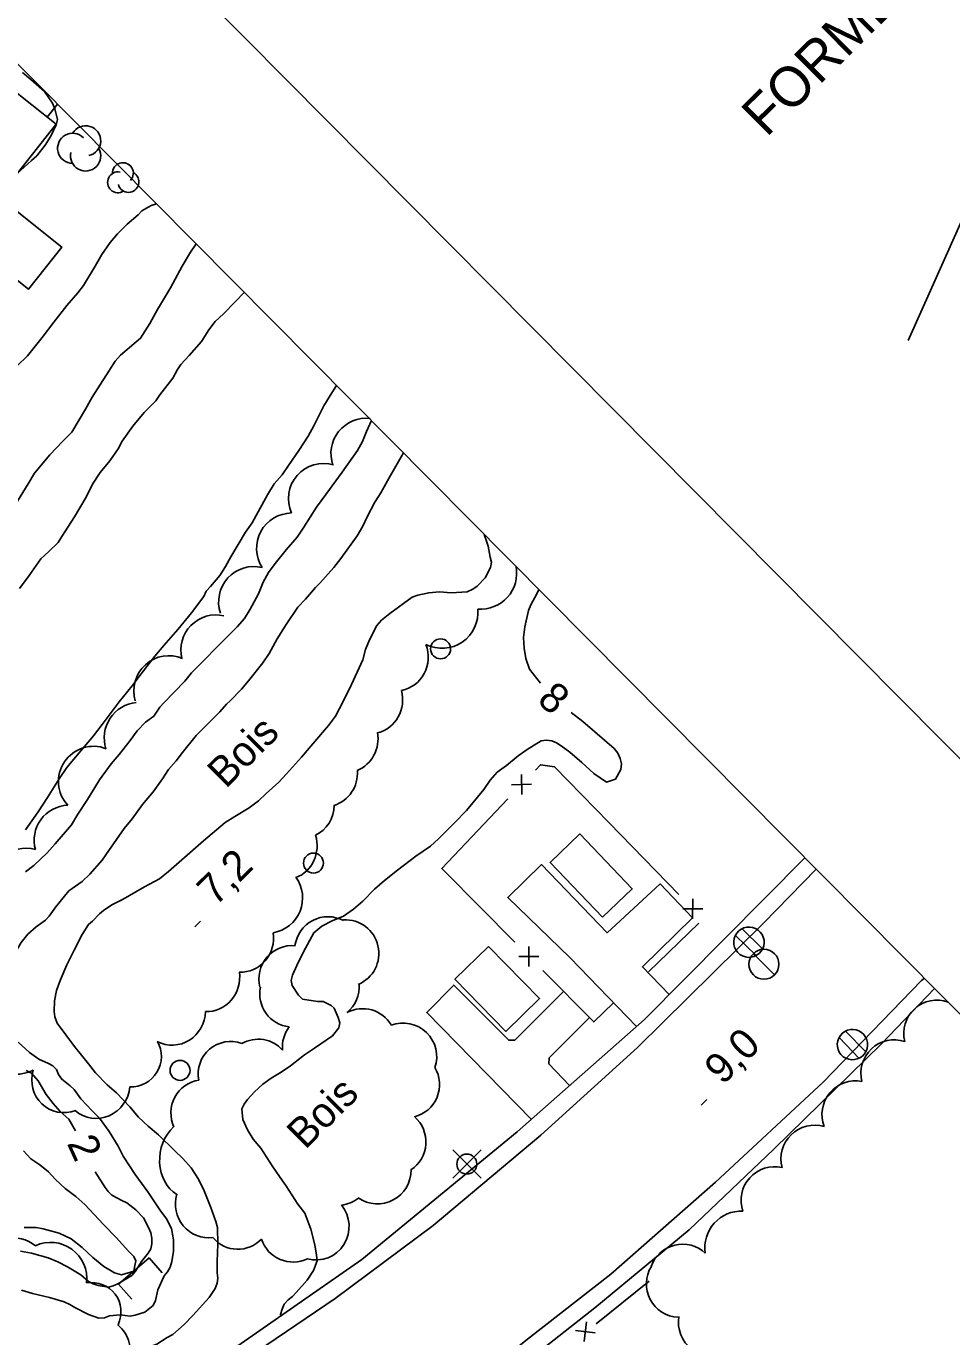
# Model space of a CAD drawing. Extents: x 381879 to 384696, y 5564785 to 5567594.
# Drawn here: x 384077.4 to 384170, y 5566418.4 to 5566549.6 of the extents above; entities that cross this region are included whole.
import ezdxf

# ---------------------------------------------------------------- set-up
doc = ezdxf.new("R2010")
doc.units = 0
for name, color, linetype in [('Niveau 19', 7, 'Continuous'), ('Niveau 2', 7, 'Continuous'), ('Niveau 21', 7, 'Continuous'), ('Niveau 22', 7, 'Continuous'), ('Niveau 26', 7, 'Continuous'), ('Niveau 3', 7, 'Continuous'), ('Niveau 31', 7, 'Continuous'), ('Niveau 36', 7, 'Continuous'), ('Niveau 37', 7, 'Continuous'), ('Niveau 4', 7, 'Continuous'), ('Niveau 44', 7, 'Continuous'), ('Niveau 60', 7, 'Continuous'), ('Niveau 63', 7, 'Continuous')]:
    doc.layers.add(name, color=color, linetype=linetype)

msp = doc.modelspace()

# ---------------------------------------------------------------- linework, layer by layer
at = {"layer": 'Niveau 19'}
for points in [[(384138.48, 5566449.48), (384131.83, 5566456.33), (384125.57, 5566462.38), (384128.94, 5566465.67), (384135.53, 5566458.85), (384140.84, 5566463.74), (384144.09, 5566460.35), (384139.06, 5566455.44), (384141.74, 5566452.67)], [(384127.95, 5566440.17), (384117.46, 5566450.88), (384120.17, 5566453.62), (384125.68, 5566448.09), (384126.28, 5566448.09), (384131.16, 5566452.98)], [(384133.76, 5566450.37), (384129.73, 5566446.33), (384129.68, 5566445.73), (384131.77, 5566443.55)]]:
    msp.add_lwpolyline(points, dxfattribs=at)
at = {"layer": 'Niveau 2'}
for points in [[(384076.97, 5566544.97), (384077.82, 5566544.26), (384079.2, 5566543.05), (384080, 5566541.9), (384080.21, 5566541.33), (384080.49, 5566540.27), (384080.34, 5566539.72), (384079.83, 5566538.58), (384079.26, 5566537.69), (384078.41, 5566536.62), (384077.87, 5566536.16), (384076.41, 5566534.81)], [(384090.39, 5566531.83), (384089.86, 5566531.65), (384088.93, 5566531.1), (384088.58, 5566530.72), (384087.47, 5566529.78), (384086.49, 5566528.81), (384085.77, 5566527.93), (384084.93, 5566526.73), (384084.26, 5566525.57), (384083.08, 5566523.63), (384082.53, 5566522.92), (384081.44, 5566521.63), (384080.11, 5566519.97), (384078.95, 5566518.42), (384077.48, 5566516.59), (384076.46, 5566515.6)], [(384094.38, 5566527.8), (384093.8, 5566526.97), (384092.97, 5566525.56), (384091.8, 5566523.41), (384090.5, 5566521.24), (384089.72, 5566519.83), (384088.79, 5566518.36), (384088.36, 5566518.01), (384086.81, 5566516.66), (384086.28, 5566516.06), (384085.64, 5566515.06), (384083.97, 5566512.47), (384083.29, 5566511.25), (384081.92, 5566508.96), (384081.02, 5566508.06), (384079.73, 5566506.68), (384078.19, 5566504.84), (384077.55, 5566503.8), (384076.23, 5566501.63)], [(384090.14, 5566480.52), (384090.72, 5566481.45), (384091.14, 5566481.87), (384093.25, 5566484.04), (384093.91, 5566484.87), (384094.75, 5566485.71), (384096.83, 5566487.84), (384098.49, 5566489.47), (384099.22, 5566490.32), (384099.78, 5566491.25), (384100.6, 5566492.79), (384101.1, 5566493.94), (384101.62, 5566494.9), (384102.28, 5566495.81), (384103.38, 5566497.17), (384104.5, 5566498.45), (384105.17, 5566499.46), (384106.43, 5566501.44), (384107.37, 5566502.71), (384109, 5566504.97), (384110.53, 5566507.13), (384111.03, 5566508.01), (384111.44, 5566509.03), (384111.92, 5566510.12)], [(384081.62, 5566463.05), (384082.95, 5566464), (384083.73, 5566464.73), (384084.96, 5566466.11), (384085.62, 5566467.1), (384087.18, 5566469.29), (384087.96, 5566470.26), (384089.01, 5566471.69), (384090.08, 5566472.97), (384091.02, 5566474.25), (384091.62, 5566475.21), (384092.37, 5566476.07), (384092.99, 5566476.91), (384094.39, 5566478.59), (384095.17, 5566479.4), (384096.75, 5566480.98), (384097.41, 5566481.73), (384097.78, 5566482.07), (384098.92, 5566483.23), (384099.61, 5566484.06), (384101.05, 5566485.87), (384101.68, 5566486.81), (384102.49, 5566488.28), (384103.38, 5566489.7), (384104.56, 5566491.44), (384105.32, 5566492.24), (384106.34, 5566493.41), (384106.76, 5566493.83), (384108.16, 5566495.41), (384108.87, 5566496.33), (384110.5, 5566498.57), (384111.08, 5566499.54), (384111.49, 5566500.48), (384112.27, 5566501.95), (384112.87, 5566502.89), (384113.7, 5566504.4), (384114.9, 5566506.49), (384115.14, 5566506.88)], [(384086.84, 5566462.09), (384089.2, 5566463.45), (384090.7, 5566464.26), (384091.61, 5566464.97), (384092.94, 5566466.14), (384095.11, 5566468.06), (384097.29, 5566469.88), (384098.25, 5566470.5), (384099.67, 5566471.35), (384100.63, 5566472.06), (384101.37, 5566472.79), (384102.64, 5566473.94), (384103.42, 5566474.77), (384104.92, 5566476.43), (384106.05, 5566477.78), (384107.64, 5566479.59), (384108.32, 5566480.53), (384109.14, 5566482.08), (384109.94, 5566483.72), (384111.07, 5566486.16), (384111.34, 5566487.21), (384111.74, 5566488.16), (384112.48, 5566489.61), (384112.94, 5566490.13), (384113.78, 5566490.8), (384116.01, 5566492.46), (384116.58, 5566492.66), (384117.67, 5566492.89), (384118.74, 5566492.97), (384119.91, 5566492.89), (384121.52, 5566492.99), (384122.09, 5566493.24), (384122.52, 5566493.53), (384123.31, 5566494.39), (384123.86, 5566495.43), (384123.96, 5566495.94), (384123.82, 5566496.46), (384123.62, 5566497.56), (384123.44, 5566498.05), (384123.23, 5566498.72)], [(384128.84, 5566483.83), (384127.75, 5566485.24), (384127.39, 5566486.3), (384127.21, 5566487.34), (384127.16, 5566488.42), (384127.28, 5566489.49), (384127.64, 5566491.1), (384127.9, 5566491.67), (384128.49, 5566492.78), (384128.69, 5566493.22)], [(384077.28, 5566464.94), (384078.11, 5566465.6), (384079.44, 5566466.84), (384080.24, 5566467.74), (384081.88, 5566469.67), (384082.53, 5566470.74), (384083.5, 5566472.2), (384084.71, 5566474.17), (384085.87, 5566475.76), (384086.65, 5566476.69), (384087.77, 5566478.1), (384088.46, 5566479.08), (384089.3, 5566479.93), (384090.14, 5566480.52)], [(384136.35, 5566474.22), (384136.91, 5566475.2), (384136.95, 5566475.75), (384136.83, 5566476.29), (384136.59, 5566476.83), (384136.22, 5566477.3), (384135.27, 5566478.14), (384133.11, 5566480), (384131.92, 5566480.89)], [(384107.88, 5566451.57), (384107.1, 5566451.97), (384106.54, 5566451.96), (384105.01, 5566452.22), (384104.61, 5566452.6), (384103.98, 5566453.56), (384103.9, 5566454.09), (384104.03, 5566454.61), (384104.44, 5566455.58), (384105.12, 5566456.94), (384106.16, 5566458.85), (384106.96, 5566459.52), (384107.99, 5566460.06), (384109.14, 5566460.53), (384110.14, 5566461.22), (384111.05, 5566462.01), (384112.24, 5566463.23), (384113.22, 5566464.08), (384114.53, 5566465.12), (384116.38, 5566466.52), (384117.84, 5566467.53), (384118.63, 5566468.27), (384120.28, 5566469.88), (384121.43, 5566471.1), (384123.18, 5566473.19), (384123.8, 5566474.13), (384124.52, 5566474.93), (384125.45, 5566475.6), (384126.62, 5566476.56), (384127.53, 5566477.21), (384128.92, 5566478.05), (384129.44, 5566478.13), (384129.98, 5566478.07), (384130.46, 5566477.88), (384130.93, 5566477.58), (384131.78, 5566476.92), (384133, 5566475.88), (384134.2, 5566474.79), (384135.47, 5566473.93), (384135.95, 5566474.08), (384136.35, 5566474.22)], [(384076.05, 5566456.52), (384076.86, 5566457.89), (384077.53, 5566458.73), (384078.34, 5566459.46), (384079.28, 5566460.13), (384079.66, 5566460.53), (384080.31, 5566461.46), (384081.62, 5566463.05)], [(384092.04, 5566418.64), (384093.18, 5566419.64), (384094.05, 5566420.54), (384095.66, 5566422.33), (384096.27, 5566423.25), (384096.48, 5566423.79), (384096.53, 5566424.29), (384096.49, 5566424.8), (384096.47, 5566425.96), (384096.53, 5566427.7), (384096.51, 5566429.35), (384096.35, 5566429.95), (384095.84, 5566431.34), (384095.17, 5566433.02), (384094.62, 5566434.19), (384093.87, 5566435.32), (384093.05, 5566436.27), (384092.25, 5566437.03), (384090.61, 5566438.64), (384089.58, 5566439.48), (384088.59, 5566440.4), (384087.72, 5566441.42), (384086.39, 5566442.84), (384085.47, 5566443.64), (384084.29, 5566444.84), (384083.6, 5566445.72), (384082.18, 5566447.47), (384080.44, 5566449.81), (384080.23, 5566450.44), (384080.16, 5566450.96), (384080.2, 5566452.03), (384080.4, 5566453.06), (384080.75, 5566454.08), (384081.43, 5566455.63), (384082.15, 5566457.12), (384082.96, 5566458.69), (384083.6, 5566459.69), (384084, 5566460), (384084.71, 5566460.74), (384085.08, 5566461.09), (384085.92, 5566461.64), (384086.88, 5566462.1), (384086.84, 5566462.09)], [(384102.86, 5566420.5), (384102.83, 5566420.64), (384102.97, 5566421.19), (384103.2, 5566421.69), (384103.58, 5566422.1), (384104.02, 5566422.43), (384104.39, 5566422.83), (384105.48, 5566424.09), (384106.12, 5566425.04), (384106.48, 5566426.02), (384106.44, 5566426.59), (384106.25, 5566427.62), (384105.85, 5566429.19), (384105.26, 5566430.78), (384104.57, 5566431.68), (384103.34, 5566433.54), (384103.03, 5566434.02), (384102.05, 5566435.41), (384100.85, 5566437.29), (384100.07, 5566438.2), (384099.5, 5566439.14), (384099.06, 5566440.17), (384098.95, 5566441.22), (384099.18, 5566441.7), (384099.53, 5566442.18), (384100.23, 5566442.94), (384101.05, 5566443.69), (384101.88, 5566444.31), (384102.87, 5566444.9), (384103.82, 5566445.55), (384105.21, 5566446.65), (384106.24, 5566447.3), (384108.01, 5566448.53), (384108.66, 5566449.35), (384108.77, 5566449.85), (384108.61, 5566450.36), (384108.19, 5566451.31), (384107.88, 5566451.57)], [(384081.72, 5566421.66), (384082.21, 5566421.36), (384083.59, 5566420.63), (384084.62, 5566420.27), (384085.18, 5566420.32), (384085.71, 5566420.51), (384086.77, 5566420.61), (384087.76, 5566420.49), (384088.26, 5566420.57), (384089.25, 5566420.89), (384090.06, 5566421.54), (384090.3, 5566422.06), (384090.55, 5566423.12), (384091.17, 5566424.51), (384091.52, 5566424.9), (384091.78, 5566425.39), (384091.93, 5566425.95), (384092.11, 5566426.98), (384092.12, 5566428.12), (384091.89, 5566429.24), (384091.42, 5566430.22), (384090.75, 5566431.11), (384089.53, 5566432.92), (384088.27, 5566434.67), (384087.06, 5566436.5), (384086.56, 5566437.51), (384085.67, 5566438.95), (384084.7, 5566440.31), (384083.96, 5566441.03), (384082.83, 5566442.24), (384082.17, 5566443.15), (384081.76, 5566443.54), (384080.91, 5566444.19), (384080.58, 5566444.66), (384080.39, 5566445.16), (384080.02, 5566445.52), (384079.58, 5566445.76), (384078.61, 5566446.2), (384077.69, 5566446.87), (384076.55, 5566447.9)], [(384082.28, 5566439.02), (384081.62, 5566440.21), (384080.74, 5566440.95), (384080.04, 5566441.75), (384079.36, 5566442.68), (384078.56, 5566444.02), (384077.87, 5566444.81), (384077.34, 5566445.08)], [(384076.78, 5566427), (384077.88, 5566426.77), (384079.55, 5566426.33), (384080.51, 5566425.93), (384081.5, 5566425.43), (384082.84, 5566424.61), (384083.61, 5566423.94), (384084.07, 5566423.7), (384084.56, 5566423.55), (384085.58, 5566423.37), (384086.08, 5566423.5), (384086.54, 5566423.72), (384087.92, 5566424.55), (384088.29, 5566424.98), (384088.9, 5566425.96), (384089.57, 5566426.77), (384089.82, 5566427.23), (384089.92, 5566427.73), (384089.93, 5566428.27), (384089.83, 5566428.81), (384089.64, 5566429.29), (384089.1, 5566430.31), (384088.34, 5566431.12), (384087.42, 5566431.83), (384086.92, 5566432.05), (384085.93, 5566432.58), (384085.57, 5566432.94), (384085.27, 5566433.37), (384084.27, 5566434.92)], [(384076.87, 5566423.07), (384077.97, 5566422.76), (384079.68, 5566422.36), (384081.17, 5566421.9), (384081.72, 5566421.66)], [(384076.8, 5566416.24), (384077.36, 5566416.45), (384078.46, 5566416.65), (384080.07, 5566416.74), (384081.24, 5566416.67), (384084.14, 5566416.49), (384086.33, 5566416.39), (384087.51, 5566416.66), (384088.72, 5566417.05), (384090.44, 5566417.67), (384091.46, 5566418.33), (384092.04, 5566418.64)]]:
    msp.add_lwpolyline(points, dxfattribs=at)
at = {"layer": 'Niveau 21'}
for points in [[(384076.43, 5566402.3), (384084.44, 5566406.91), (384097.52, 5566414.95), (384108.31, 5566422.25), (384118.1, 5566429.55), (384128.9, 5566438.59), (384138.57, 5566447.37), (384151.2, 5566459.8), (384156.46, 5566465.22)], [(384167.3, 5566454.3), (384167.01, 5566454.06), (384157.17, 5566443.9), (384146.39, 5566433.89), (384135.9, 5566424.69), (384127.56, 5566418.18), (384119.56, 5566411.76), (384117.89, 5566410.25)]]:
    msp.add_lwpolyline(points, dxfattribs=at)
at = {"layer": 'Niveau 22'}
for points in [[(384155.34, 5566466.35), (384139.27, 5566450.18), (384126.53, 5566438.92), (384110.95, 5566426.16), (384097.36, 5566416.66), (384079.49, 5566406.05), (384080.35, 5566404.55)], [(384117.17, 5566408.28), (384125.67, 5566414.53), (384134.3, 5566421.31), (384143.75, 5566429.13), (384152.22, 5566437.19), (384163.01, 5566447.74), (384168.31, 5566453.28)]]:
    msp.add_lwpolyline(points, dxfattribs=at)
at = {"layer": 'Niveau 26'}
for p, q in [((384086.61, 5566423.68), (384089.66, 5566426.32)), ((384089.66, 5566426.32), (384090.97, 5566424.81)), ((384086.61, 5566423.68), (384087.92, 5566422.17))]:
    msp.add_line(p, q, dxfattribs=at)
at = {"layer": 'Niveau 3'}
for p, q in [((384094.23, 5566459.44), (384094.8, 5566460.01)), ((384144.95, 5566441.61), (384145.52, 5566442.18))]:
    msp.add_line(p, q, dxfattribs=at)
at = {"layer": 'Niveau 31'}
for points in [[(384066.39, 5566537.24), (384073.01, 5566545.6), (384080.35, 5566539.78), (384074.58, 5566532.5), (384080.92, 5566527.48), (384077.6, 5566523.28), (384064.78, 5566533.44), (384067.25, 5566536.55)], [(384135.06, 5566460.4), (384129.81, 5566465.89), (384132.79, 5566468.74), (384138.04, 5566463.25)], [(384123.64, 5566457.49), (384128.76, 5566452.27), (384125.4, 5566448.98), (384120.28, 5566454.2)]]:
    msp.add_lwpolyline(points, close=True, dxfattribs=at)
at = {"layer": 'Niveau 36'}
for p, q in [((384151.08, 5566457.25), (384149, 5566459.27)), ((384148.38, 5566458.59), (384150.46, 5566456.57)), ((384152.3, 5566454.64), (384150.18, 5566456.76)), ((384158.75, 5566448.36), (384160.78, 5566446.28)), ((384161.43, 5566446.94), (384159.4, 5566449.02)), ((384122.9, 5566437.11), (384120.08, 5566434.29)), ((384122.9, 5566434.29), (384120.08, 5566437.11))]:
    msp.add_line(p, q, dxfattribs=at)
for centre, radius in [((384118.85, 5566487.27), 1), ((384106.12, 5566465.83), 1), ((384151.23, 5566455.7), 1.5), ((384092.76, 5566445.08), 1), ((384121.48, 5566435.7), 1)]:
    msp.add_circle(centre, radius, dxfattribs=at)
for centre, major_axis, ratio in [((384149.73, 5566457.91), (1.22, -0.91), 0.999874), ((384160.09, 5566447.66), (1.21, -0.92), 0.999875)]:
    msp.add_ellipse(centre, major_axis=major_axis, ratio=ratio, dxfattribs=at)
at = {"layer": 'Niveau 37'}
for p, q in [((384079.45, 5566540.49), (384080.49, 5566541.8)), ((384126.98, 5566472.7), (384126.94, 5566474.7)), ((384127.96, 5566473.72), (384125.96, 5566473.67)), ((384144.08, 5566460.25), (384144.11, 5566462.25)), ((384143.1, 5566461.26), (384145.1, 5566461.24)), ((384127.69, 5566457.49), (384127.69, 5566455.49)), ((384128.69, 5566456.49), (384126.69, 5566456.49)), ((384133.46, 5566419.92), (384133.24, 5566417.93)), ((384132.35, 5566419.03), (384134.34, 5566418.81))]:
    msp.add_line(p, q, dxfattribs=at)
for points in [[(384165.68, 5566518.12), (384174.91, 5566538.83), (384180.59, 5566543.22), (384183.59, 5566545.55), (384186.91, 5566547.91), (384195.58, 5566554.32), (384202.22, 5566558.73), (384204.53, 5566560.08), (384206.38, 5566561.28), (384207.7, 5566562.29), (384207.71, 5566562.93), (384207.92, 5566564.08), (384208.6, 5566565.06), (384210.27, 5566566.09), (384213.26, 5566568.1), (384217.47, 5566572.6), (384221.76, 5566575.18)], [(384128.34, 5566475.14), (384128.84, 5566475.67), (384130.26, 5566475.47), (384135.73, 5566469.85)], [(384119.24, 5566465.01), (384118.96, 5566465.3), (384125.58, 5566472.25)], [(384135.73, 5566469.85), (384142.7, 5566462.68)], [(384126.28, 5566457.91), (384119.24, 5566465.01)], [(384144.72, 5566459.83), (384139.68, 5566454.94)], [(384136.18, 5566451.85), (384134.19, 5566449.93), (384129.1, 5566455.07)], [(384139.72, 5566423.97), (384134.42, 5566419.71)]]:
    msp.add_lwpolyline(points, dxfattribs=at)
at = {"layer": 'Niveau 4'}
for points in [[(384076.67, 5566493.32), (384077.65, 5566494.62), (384078.81, 5566496.27), (384079.61, 5566497.01), (384080.56, 5566497.91), (384080.92, 5566498.51), (384082.19, 5566500.5), (384083.35, 5566502.46), (384084.01, 5566503.74), (384084.77, 5566504.93), (384085.73, 5566506.09), (384086.57, 5566507.29), (384086.98, 5566508.06), (384088.02, 5566509.56), (384089.16, 5566510.94), (384090.33, 5566512.11), (384090.73, 5566512.7), (384092.04, 5566514.37), (384092.51, 5566515.24), (384092.85, 5566515.73), (384093.67, 5566516.62), (384094.9, 5566518.05), (384095.64, 5566519.21), (384096.28, 5566520.04), (384097.11, 5566520.79), (384098.27, 5566522), (384099.19, 5566522.95)], [(384077.29, 5566469.17), (384078.55, 5566470.96), (384079.49, 5566472.38), (384080.64, 5566474.26), (384081.42, 5566475.38), (384082.29, 5566476.44), (384084.11, 5566478.58), (384084.96, 5566479.71), (384086.66, 5566481.96), (384087.97, 5566483.56), (384088.86, 5566484.78), (384090.22, 5566486.53), (384091.14, 5566487.62), (384092.54, 5566489.22), (384093.91, 5566490.89), (384095.14, 5566492.51), (384095.36, 5566493.05), (384095.81, 5566493.52), (384096.74, 5566494.61), (384097.32, 5566495.51), (384097.85, 5566496.47), (384099.32, 5566498.95), (384099.97, 5566499.9), (384100.59, 5566500.97), (384101.51, 5566502.7), (384102.18, 5566503.78), (384103, 5566504.69), (384103.62, 5566505.64), (384104.67, 5566507.11), (384105.6, 5566508.56), (384106.15, 5566509.6), (384107.16, 5566511.59), (384107.78, 5566512.64), (384108.44, 5566513.63)], [(384077.15, 5566429.34), (384078.34, 5566429.34), (384079.04, 5566429.21), (384080.65, 5566428.78), (384081.85, 5566428.23), (384082.96, 5566427.36), (384084.03, 5566426.36), (384085.14, 5566425.46), (384086.2, 5566424.8), (384086.91, 5566424.61), (384088.12, 5566424.99), (384088.2, 5566425.37), (384088.34, 5566426), (384088.12, 5566426.45), (384087.6, 5566426.99), (384086.36, 5566428.36), (384085.11, 5566429.66), (384083.21, 5566431.65), (384082.32, 5566432.44), (384081.27, 5566433.25), (384080.29, 5566434.16), (384079.58, 5566434.93), (384078.71, 5566435.62), (384077.81, 5566436.24), (384077.09, 5566437.01)]]:
    msp.add_lwpolyline(points, dxfattribs=at)
at = {"layer": 'Niveau 44'}
for centre, radius, start, end in [((384082.01, 5566537.37), 1.51, 44.1153, 269.8039), ((384083.31, 5566538.12), 1.51, 282.2692, 149.7262), ((384083.31, 5566536.61), 1.51, 166.9368, 29.6212), ((384164.29, 5566444.78), 3.36, 72.0524, 193.9503), ((384160.41, 5566440.66), 3.37, 79.3146, 201.0244), ((384156.29, 5566436.23), 3.36, 73.2917, 195.1915), ((384152.29, 5566432.08), 3.35, 76.9012, 199.0373), ((384148.95, 5566427.35), 3.64, 87.3693, 188.768), ((384076.01, 5566424.66), 3.66, 51.6098, 150.5444)]:
    msp.add_arc(centre, radius, start, end, dxfattribs=at)
for centre, major_axis, ratio, start_param, end_param in [((384086.55, 5566533.97), (0.836, -0.629), 0.999875, 2.023129, 5.909704), ((384087.04, 5566534.89), (0.836, -0.629), 0.999875, 6.162675, 10.101684), ((384087.6, 5566534.01), (0.836, -0.629), 0.999875, 4.036058, 8.005933), ((384111.37, 5566506.87), (-2.93, -1.94), 0.986523, 4.012284, 6.04328), ((384107.1, 5566502.35), (-2.56, -2.4), 0.988346, 3.661819, 5.963088), ((384103.97, 5566497.32), (0.13, -3.55), 0.999995, 3.117317, 5.244546), ((384100.11, 5566492.02), (-2.37, -2.59), 0.989239, 3.634939, 5.789839), ((384122.87, 5566494.84), (2.99, -2), 0.999995, 5.217931, 7.061632), ((384096.32, 5566487.18), (-2.34, -2.61), 0.989246, 3.635188, 5.693745), ((384118.99, 5566490.92), (2.04, -2.96), 0.999995, 5.217931, 7.343646), ((384114.22, 5566486.54), (1.42, -3.21), 0.960143, 6.062058, 7.790391), ((384091.61, 5566483.1), (-2.47, -2.49), 0.989303, 3.517621, 5.792134), ((384111.66, 5566482.27), (1.1, -3.34), 0.960143, 6.219781, 7.790391), ((384088.65, 5566478.4), (-1.41, -3.22), 0.988406, 3.636282, 5.449361), ((384109.2, 5566478.37), (1.1, -3.34), 0.960143, 0.062645, 1.420518), ((384084.06, 5566474.03), (-2.36, -2.59), 0.988461, 3.505418, 6.207914), ((384107.13, 5566474.96), (1.27, -3.28), 0.960143, 6.213602, 7.538572), ((384081.66, 5566468.16), (-3.29, -1.23), 0.987074, 4.401787, 6.206484), ((384104.83, 5566471.78), (0.84, -3.41), 0.960143, 0.209281, 1.290423), ((384103.09, 5566467.65), (1.22, -3.3), 0.960143, 0.018673, 1.507206), ((384077.32, 5566463.78), (-2.23, 2.75), 0.999995, 5.321536, 7.348953), ((384101.5, 5566462.34), (3.24, -1.41), 0.999301, 5.295818, 7.318484), ((384107.58, 5566457.11), (0.27, 3.34), 0.996689, 5.88243, 7.798722), ((384109.33, 5566456.79), (-0.64, 3.3), 0.99225, 3.341151, 6.150792), ((384098.75, 5566458.42), (0.69, -3.45), 0.960143, 6.062058, 7.790813), ((384103.98, 5566454.21), (-0.46, -3.33), 0.991976, 3.187022, 5.092801), ((384095.35, 5566454.47), (0.69, -3.45), 0.960143, 6.062058, 7.790391), ((384107.37, 5566453.47), (0.01, 3.36), 0.990759, 3.831059, 4.785094), ((384104.05, 5566452.73), (1.86, -2.74), 0.999406, 3.908032, 5.577257), ((384168.56, 5566448.78), (-2.47, -2.23), 0.999935, 3.633368, 5.79141), ((384091.92, 5566451.12), (0.69, -3.45), 0.960143, 5.63967, 7.618142), ((384111.03, 5566447.9), (0.79, 3.26), 0.997336, 5.478555, 7.005029), ((384115.11, 5566446.45), (-0.58, 3.31), 0.998394, 4.213028, 6.474236), ((384076.42, 5566448.24), (-2.15, -2.81), 0.999301, 5.295818, 7.418747), ((384100.58, 5566444.89), (-2.8, 1.76), 0.999984, 4.437774, 5.791695), ((384106.26, 5566447.44), (-0.84, -3.21), 0.978474, 4.315437, 5.06279), ((384087.82, 5566446.48), (2.6, -1.64), 0.993896, 5.244721, 7.359466), ((384097.82, 5566444.73), (-2.03, 2.53), 0.997117, 5.253316, 7.374679), ((384081.29, 5566444.29), (-1.93, -2.92), 0.948364, 5.033657, 7.194919), ((384115.42, 5566443.69), (-1.35, 3.07), 0.989746, 2.975118, 4.831468), ((384084.38, 5566443.78), (-0.14, -3.51), 0.960143, 5.63967, 7.790391), ((384095.09, 5566440.81), (-0.17, -3.32), 0.976816, 3.330149, 5.203813), ((384114.05, 5566437.94), (-1.2, 3.14), 0.990115, 3.354482, 5.197051), ((384093.96, 5566436.26), (-0.49, -3.96), 0.810881, 3.895279, 5.944064), ((384112.53, 5566435.07), (2.93, -1.65), 0.998308, 4.614258, 6.816182), ((384095.63, 5566431.67), (1.89, -2.77), 0.992212, 3.812129, 5.813848), ((384106.35, 5566429.46), (-0.19, 3.36), 0.99289, 2.833407, 5.349035), ((384108.51, 5566434.91), (3.36, -0.14), 0.996867, 4.878158, 5.433641), ((384079.8, 5566424.24), (2.28, 2.82), 0.998799, 5.271967, 7.397634), ((384098.55, 5566430.53), (0.03, -3.36), 0.976191, 5.411699, 7.075087), ((384104.07, 5566429.25), (1.76, -2.86), 0.995138, 4.488385, 6.181913), ((384143.09, 5566424.35), (-3.28, -0.61), 0.999984, 3.780163, 5.760019), ((384142.79, 5566423.7), (1.43, -3.01), 0.999935, 3.714415, 5.791268), ((384083.52, 5566420.6), (2.7, 2.15), 0.89873, 5.243904, 7.268804), ((384084.32, 5566417.01), (3.45, 0.16), 0.973691, 4.564029, 7.112914), ((384146, 5566419.86), (2.61, -2.08), 0.999984, 3.635582, 5.868955)]:
    msp.add_ellipse(centre, major_axis=major_axis, ratio=ratio, start_param=start_param, end_param=end_param, dxfattribs=at)
at = {"layer": 'Niveau 60'}
for points in [[(383794.43, 5567565.69), (383439.46, 5567213.56), (384312.69, 5566333.28), (384667.66, 5566685.41)], [(383653.8, 5566971.92), (383426.67, 5567200.87), (383197.47, 5566973.49), (381907.4, 5565693.71), (382780.65, 5564813.45), (384299.92, 5566320.61)]]:
    msp.add_lwpolyline(points, close=True, dxfattribs=at)

# ---------------------------------------------------------------- texts
at = {"layer": 'Niveau 2'}
for s, rotation, p in [('8', 318.7357, (384128.4, 5566481.98)), ('2', 294.6229, (384081.4, 5566437.78))]:
    msp.add_text(s, height=3, rotation=rotation, dxfattribs=at).set_placement(p)
at = {"layer": 'Niveau 3'}
for s, p in [('7,2  ', (384096.3, 5566461.44)), ('9,0  ', (384147.1, 5566443.53))]:
    msp.add_text(s, height=3, rotation=44.7717, dxfattribs=at).set_placement(p)
at = {"layer": 'Niveau 44'}
for p in [(384097.33, 5566473.21), (384105.29, 5566437.07)]:
    msp.add_text('Bois', height=3, rotation=44.7707, dxfattribs=at).set_placement(p)
at = {"layer": 'Niveau 63'}
msp.add_text('FORME TERRESTRE', height=4, rotation=44.7717, dxfattribs=at).set_placement((384151.47, 5566538.39))

doc.saveas('drawing.dxf')
